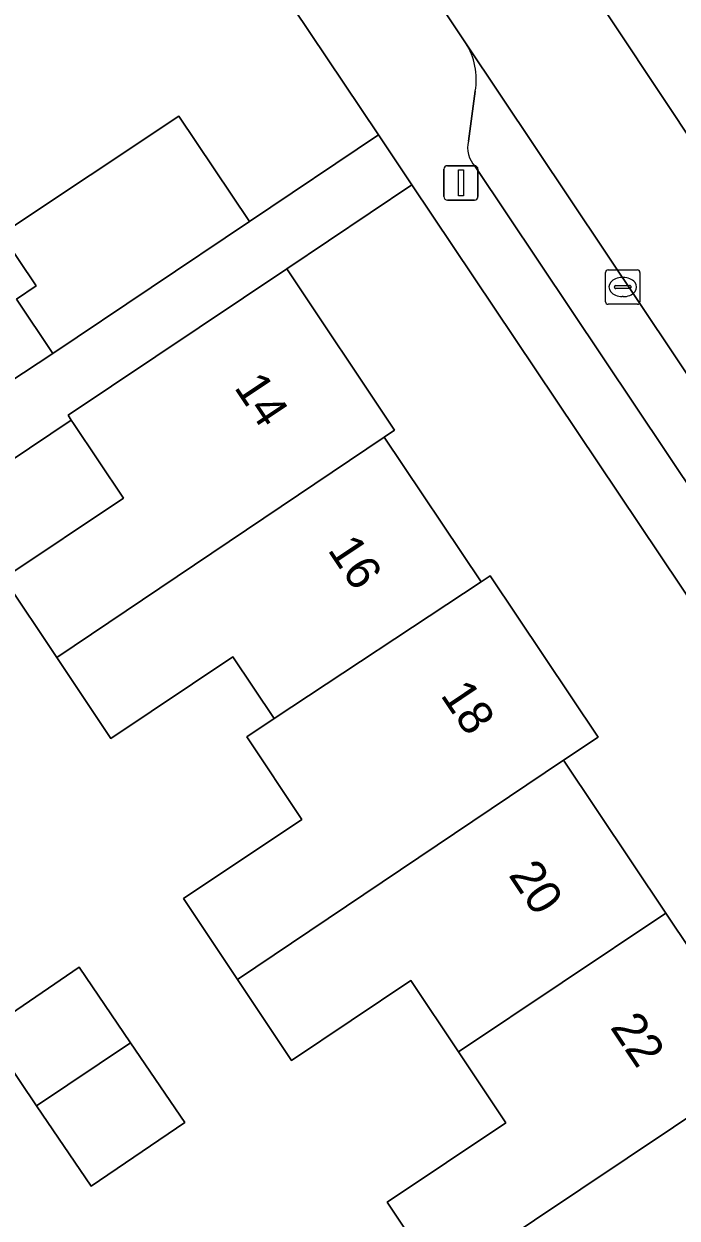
# Model space of a CAD drawing. Extents: x 158352 to 159489, y 383828 to 384603.
# Drawn here: x 158757.64 to 158776.65, y 384347.71 to 384382.44 of the extents above; entities that cross this region are included whole.
import ezdxf

# ---------------------------------------------------------------- set-up
doc = ezdxf.new("R2010")
doc.units = 0
for name, color, linetype in [('IMGEO_Erf', 7, 'Continuous'), ('IMGEO_Kolk', 7, 'Continuous'), ('IMGEO_Lichtmast', 7, 'Continuous'), ('IMGEO_Pand', 7, 'Continuous'), ('IMGEO_Pand_nummerreeks', 7, 'Continuous'), ('IMGEO_Parkeervlak_open', 7, 'Continuous'), ('IMGEO_Rijbaan_lokaal_open', 7, 'Continuous'), ('IMGEO_Voetpad_open', 7, 'Continuous')]:
    doc.layers.add(name, color=color, linetype=linetype)

msp = doc.modelspace()

# ---------------------------------------------------------------- linework, layer by layer
at = {"layer": 'IMGEO_Erf'}
for points in [[(158757.201, 384372.012), (158758.483, 384372.862), (158757.425, 384374.44), (158757.998, 384374.824), (158756.989, 384376.327), (158762.145, 384379.758), (158764.201, 384376.698), (158767.955, 384379.216), (158759.532, 384391.777), (158753.174, 384401.294)], [(158756.206, 384345.242), (158763.113, 384334.884), (158776.252, 384343.646), (158774.808, 384345.808), (158771.336, 384343.489), (158769.772, 384345.831), (158768.208, 384348.173), (158771.665, 384350.482), (158770.284, 384352.55), (158768.902, 384354.619), (158765.428, 384352.298), (158763.856, 384354.652), (158762.283, 384357.006), (158765.731, 384359.308), (158764.124, 384361.714), (158764.918, 384362.245), (158763.722, 384364.035), (158760.167, 384361.661), (158758.593, 384364.018), (158757.051, 384366.326), (158760.534, 384368.651), (158759.083, 384370.824), (158759.016, 384370.924), (158748.765, 384364.047)]]:
    msp.add_lwpolyline(points, dxfattribs=at)
for points in [[(158768.932, 384377.759), (158765.29, 384375.317), (158768.421, 384370.629), (158768.12, 384370.429), (158770.944, 384366.215), (158771.21, 384366.393), (158774.349, 384361.704), (158773.343, 384361.031), (158776.32, 384356.584), (158779.269, 384352.177), (158782.283, 384347.674), (158786.99, 384350.831)], [(158759.597, 384348.641), (158758.007, 384350.981), (158756.527, 384353.159), (158759.248, 384355.008), (158760.743, 384352.808), (158762.318, 384350.49)]]:
    msp.add_lwpolyline(points, close=True, dxfattribs=at)
at = {"layer": 'IMGEO_Kolk'}
for p, q in [((158774.642, 384375.291), (158775.494, 384375.291)), ((158774.567, 384374.365), (158774.567, 384375.217)), ((158775.055, 384375.071), (158775.08, 384375.071)), ((158775.568, 384375.217), (158775.568, 384374.365)), ((158774.826, 384374.785), (158774.826, 384374.797)), ((158775.264, 384374.748), (158774.866, 384374.748)), ((158774.869, 384374.834), (158775.267, 384374.834)), ((158775.31, 384374.797), (158775.31, 384374.785)), ((158775.494, 384374.291), (158774.642, 384374.291)), ((158775.078, 384374.511), (158775.053, 384374.511))]:
    msp.add_line(p, q, dxfattribs=at)
for points in [[(158774.642, 384375.291), (158775.494, 384375.291)], [(158774.567, 384374.365), (158774.567, 384375.217)], [(158775.568, 384375.217), (158775.568, 384374.365)], [(158775.494, 384374.291), (158774.642, 384374.291)]]:
    msp.add_lwpolyline(points, dxfattribs=at)
for centre, radius, start, end in [((158774.644, 384375.215), 0.0765, 91.552, 178.448), ((158774.644, 384375.215), 0.0765, 91.552, 178.448), ((158775.492, 384375.215), 0.0765, 1.552, 88.448), ((158775.492, 384375.215), 0.0765, 1.552, 88.448), ((158774.866, 384374.794), 0.0403, 85.8775, 175.7526), ((158774.863, 384374.784), 0.0366, 178.938, 274.7102), ((158775.267, 384374.791), 0.043, 264.8664, 352.4533), ((158775.271, 384374.796), 0.0386, 1.7309, 96.639), ((158774.644, 384374.367), 0.0765, 181.552, 268.448), ((158774.644, 384374.367), 0.0765, 181.552, 268.448), ((158775.492, 384374.367), 0.0765, 271.552, 358.448), ((158775.492, 384374.367), 0.0765, 271.552, 358.448)]:
    msp.add_arc(centre, radius, start, end, dxfattribs=at)
for centre, major_axis, ratio, start_param, end_param in [((158775.054, 384374.791), (-0.387, 0.002), 0.722429, 4.712389, 7.853982), ((158775.079, 384374.791), (-0.39, 0.002), 0.717154, 1.570796, 4.712389)]:
    msp.add_ellipse(centre, major_axis=major_axis, ratio=ratio, start_param=start_param, end_param=end_param, dxfattribs=at)
at = {"layer": 'IMGEO_Lichtmast'}
for p, q in [((158769.864, 384377.42), (158769.864, 384378.22)), ((158769.864, 384378.22), (158769.864, 384377.42)), ((158769.964, 384378.32), (158770.754, 384378.32)), ((158770.754, 384378.32), (158769.964, 384378.32)), ((158770.854, 384378.22), (158770.854, 384377.42)), ((158770.854, 384377.42), (158770.854, 384378.22)), ((158770.754, 384377.32), (158769.964, 384377.32)), ((158769.964, 384377.32), (158770.754, 384377.32))]:
    msp.add_line(p, q, dxfattribs=at)
msp.add_lwpolyline([(158770.284, 384378.195), (158770.434, 384378.195), (158770.434, 384377.445), (158770.284, 384377.445), (158770.284, 384378.195)], dxfattribs=at)
for centre, start, end in [((158769.964, 384378.22), 90, 180), ((158769.964, 384378.22), 90, 180), ((158770.754, 384378.22), 0, 90), ((158770.754, 384378.22), 360, 90), ((158769.964, 384377.42), 180, 270), ((158769.964, 384377.42), 180, 270), ((158770.754, 384377.42), 270, 0), ((158770.754, 384377.42), 270, 0)]:
    msp.add_arc(centre, 0.1, start, end, dxfattribs=at)
at = {"layer": 'IMGEO_Pand'}
for points in [[(158758.483, 384372.862), (158764.201, 384376.698), (158762.145, 384379.758), (158756.989, 384376.327), (158757.998, 384374.824), (158757.425, 384374.44)], [(158768.12, 384370.429), (158768.421, 384370.629), (158765.29, 384375.317), (158758.922, 384371.064), (158759.016, 384370.924), (158759.083, 384370.824), (158760.534, 384368.651), (158757.051, 384366.326), (158758.593, 384364.018)], [(158764.918, 384362.245), (158770.944, 384366.215), (158768.12, 384370.429), (158758.593, 384364.018), (158760.167, 384361.661), (158763.722, 384364.035)], [(158764.918, 384362.245), (158764.124, 384361.714), (158765.731, 384359.308), (158762.283, 384357.006), (158763.856, 384354.652), (158773.343, 384361.031), (158774.349, 384361.704), (158771.21, 384366.393), (158770.944, 384366.215)], [(158770.284, 384352.55), (158776.32, 384356.584), (158773.343, 384361.031), (158763.856, 384354.652), (158765.428, 384352.298), (158768.902, 384354.619)], [(158770.284, 384352.55), (158771.665, 384350.482), (158768.208, 384348.173), (158769.772, 384345.831), (158779.269, 384352.177), (158776.32, 384356.584)], [(158760.743, 384352.808), (158759.248, 384355.008), (158756.527, 384353.159), (158758.007, 384350.981)], [(158760.743, 384352.808), (158758.007, 384350.981), (158759.597, 384348.641), (158762.318, 384350.49)], [(158779.269, 384352.177), (158769.772, 384345.831), (158771.336, 384343.489), (158774.808, 384345.808), (158776.252, 384343.646), (158782.283, 384347.674)]]:
    msp.add_lwpolyline(points, close=True, dxfattribs=at)
at = {"layer": 'IMGEO_Parkeervlak_open'}
for points in [[(158773.69, 384384.135), (158783.374, 384369.574)], [(158789.868, 384352.95), (158770.492, 384381.895)], [(158770.775, 384380.486), (158770.577, 384379.038)], [(158770.771, 384378.301), (158786.613, 384354.629)]]:
    msp.add_lwpolyline(points, dxfattribs=at)
for centre, radius, start, end in [((158768.827, 384380.828), 1.978, 350.0571, 32.6566), ((158771.342, 384378.845), 0.789, 165.8714, 223.6234)]:
    msp.add_arc(centre, radius, start, end, dxfattribs=at)
at = {"layer": 'IMGEO_Rijbaan_lokaal_open'}
msp.add_lwpolyline([(158773.69, 384384.135), (158771.443, 384387.465), (158771.337, 384387.624), (158761.533, 384402.286), (158761.17, 384402.825), (158757.913, 384400.628), (158758.257, 384400.06), (158768.222, 384385.318), (158770.492, 384381.895), (158789.868, 384352.95), (158790.184, 384352.504), (158793.409, 384354.636), (158793.133, 384355.121), (158783.374, 384369.574)], close=True, dxfattribs=at)
at = {"layer": 'IMGEO_Voetpad_open'}
for points in [[(158753.504, 384404.062), (158753.174, 384401.294), (158759.532, 384391.777), (158767.955, 384379.216), (158768.932, 384377.759), (158786.99, 384350.831), (158787.815, 384349.601), (158805.841, 384322.72), (158805.854, 384322.701), (158806.635, 384321.537), (158806.727, 384321.4), (158822.323, 384298.139), (158824.974, 384299.926)], [(158770.492, 384381.895), (158768.222, 384385.318)], [(158770.577, 384379.038), (158770.775, 384380.486)], [(158748.765, 384364.047), (158759.016, 384370.924), (158758.922, 384371.064), (158765.29, 384375.317), (158768.932, 384377.759), (158767.955, 384379.216), (158764.201, 384376.698), (158758.483, 384372.862), (158757.201, 384372.012)], [(158786.613, 384354.629), (158770.771, 384378.301)]]:
    msp.add_lwpolyline(points, dxfattribs=at)
for centre, radius, start, end in [((158768.827, 384380.828), 1.978, 350.0571, 32.6566), ((158771.342, 384378.845), 0.789, 165.8714, 223.6234)]:
    msp.add_arc(centre, radius, start, end, dxfattribs=at)

# ---------------------------------------------------------------- texts
at = {"layer": 'IMGEO_Pand_nummerreeks'}
for s, rotation, p in [('14', 303.7355, (158763.737, 384371.873)), ('16', 303.7369, (158766.461, 384367.146)), ('18', 303.7414, (158769.744, 384362.924)), ('20', 303.7348, (158771.727, 384357.69)), ('22', 303.7348, (158774.684, 384353.263))]:
    msp.add_text(s, height=1, rotation=rotation, dxfattribs=at).set_placement(p)

doc.saveas('drawing.dxf')
